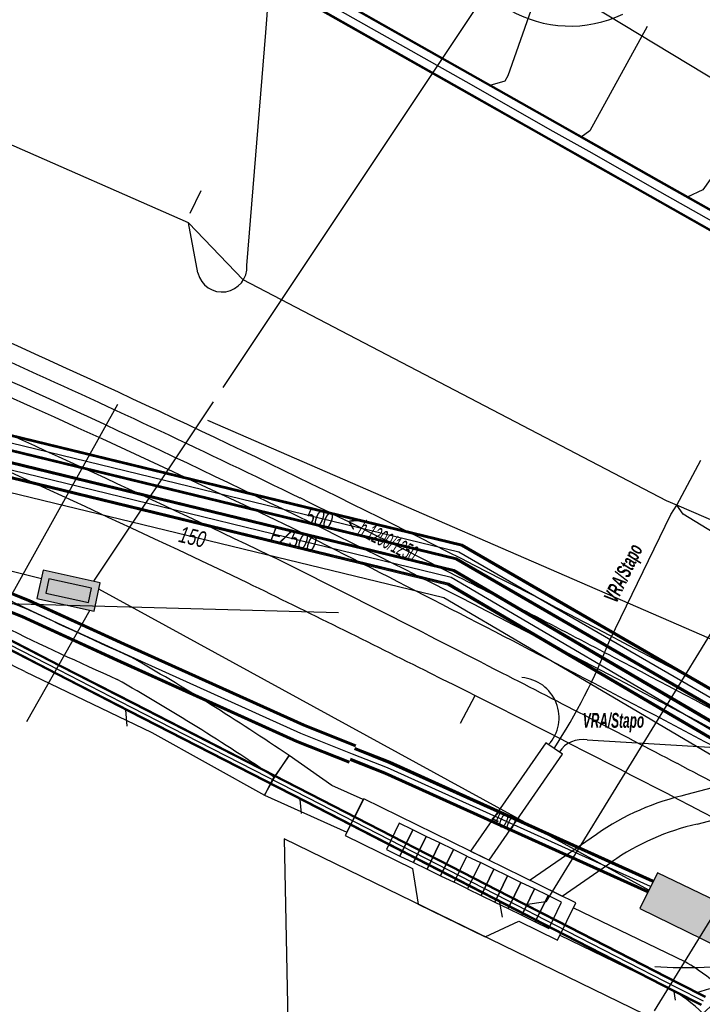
# Model space of a CAD drawing. Header units: metres. Extents: x 2695563 to 2696938, y 1260544 to 1262032.
# Tile 287 of 303: x 2696887 to 2696911, y 1261638 to 1261672. Entities that reach past the tile are written whole.
import ezdxf

# ---------------------------------------------------------------- set-up
doc = ezdxf.new("R2010")
doc.units = ezdxf.units.M
doc.linetypes.add('AUSGEZOGEN', pattern=[0])
for name, color, linetype in [('AW_LK_ Haltung Text', 7, 'AUSGEZOGEN'), ('AW_LK_Haltung', 24, 'AUSGEZOGEN'), ('AW_LK_Trasselinie', 24, 'AUSGEZOGEN'), ('EW_LK_Bauwerk_FL_Linie_Punkt', 1, 'AUSGEZOGEN'), ('EW_LK_Trasseabs', 1, 'AUSGEZOGEN'), ('EW_LK_Trasseabs_Text', 1, 'AUSGEZOGEN'), ('EW_LK_Trasserand', 1, 'AUSGEZOGEN'), ('FM_LK_SW_BAUWERK', 94, 'AUSGEZOGEN'), ('FM_LK_SW_TRASSEKANTE', 94, 'AUSGEZOGEN'), ('FM_LK_SW_TRASSEKANTE_TEXT', 94, 'AUSGEZOGEN'), ('GA_LK_Leitung', 32, 'AUSGEZOGEN'), ('GA_LK_Leitung_Text', 32, 'AUSGEZOGEN'), ('WA_LK_Leitung', 171, 'AUSGEZOGEN'), ('WA_LK_Leitung_Text', 171, 'AUSGEZOGEN')]:
    doc.layers.add(name, color=color, linetype=linetype)
doc.styles.add('ARIAL', font='arial.ttf')
doc.styles.add('ARIALNARROW', font='ARIALN.TTF')
pattern_1 = [(0, (2703955, 1269100), (4050, 4050), [4050, -4050]), (90, (2703955, 1269100), (-4050, 4050), [4050, -4050])]
pattern_2 = [(0, (2708005, 1273150), (6075, 6075), [6075, -6075]), (90, (2708005, 1273150), (-6075, 6075), [6075, -6075])]

# ---------------------------------------------------------------- blocks, each defined once
blk = doc.blocks.new('COMPLEXOBJECT_1541')
at = {"layer": 'AW_LK_Haltung', "color": 24, "linetype": 'AUSGEZOGEN', "transparency": 33554687}
for centre, radius, start, end in [((6693.26, 11231.825), 467.908, 64.46673, 67.94355), ((6512.079, 10887.343), 856.973, 63.165177, 63.463669), ((6538.614, 10941.391), 796.767, 62.792295, 63.113321)]:
    blk.add_arc(centre, radius, start, end, dxfattribs=at)
blk = doc.blocks.new('COMPLEXOBJECT_1543')
at = {"layer": 'AW_LK_Haltung', "color": 24, "linetype": 'AUSGEZOGEN', "transparency": 33554687}
for centre, radius, start, end in [((6701.22, 11249.595), 450.708, 65.74274, 67.04464), ((6735.809, 11327.519), 365.453, 64.00477, 65.66773), ((6733.085, 11322.397), 371.252, 63.04066, 63.97339), ((6733.334, 11322.757), 370.818, 62.11583, 63.04969), ((6526.981, 10926.648), 817.45, 61.539292, 62.316342)]:
    blk.add_arc(centre, radius, start, end, dxfattribs=at)
blk = doc.blocks.new('COMPLEXOBJECT_1549')
at = {"layer": 'AW_LK_Haltung', "color": 24, "linetype": 'AUSGEZOGEN', "transparency": 33554687}
for p, q in [((6915.485, 11643.412), (6914.875, 11643.739)), ((6927.543, 11636.77), (6926.72, 11637.253))]:
    blk.add_line(p, q, dxfattribs=at)
for centre, radius, start, end in [((6571.363, 11001.683), 728.175, 62.383715, 62.914974), ((6561.795, 10983.915), 748.354, 61.848204, 62.365194), ((6568.486, 10997.104), 733.568, 60.768185, 61.76892)]:
    blk.add_arc(centre, radius, start, end, dxfattribs=at)
blk = doc.blocks.new('COMPLEXOBJECT_1818')
at = {"layer": 'EW_LK_Trasserand', "color": 1, "linetype": 'AUSGEZOGEN', "transparency": 33554687}
for p, q in [((6882.426, 11654.33), (6882.01, 11653.534)), ((6895.116, 11646.423), (6895.61, 11647.175))]:
    blk.add_line(p, q, dxfattribs=at)
for centre, radius, start, end in [((6944.129, 11771.543), 132.462, 242.23678, 245.95636), ((6942.354, 11767.919), 129.326, 242.18613, 245.98643), ((6848.892, 11578.336), 83.195, 55.83715, 60.26177), ((6849.356, 11579.059), 81.436, 55.81207, 60.28421)]:
    blk.add_arc(centre, radius, start, end, dxfattribs=at)
blk = doc.blocks.new('COMPLEXOBJECT_1819')
at = {"layer": 'EW_LK_Trasserand', "color": 1, "linetype": 'AUSGEZOGEN', "transparency": 33554687}
blk.add_lwpolyline([(6886.56, 11650.05), (6890.908, 11647.965), (6894.773, 11645.813), (6895.116, 11646.423)], dxfattribs=at)
for centre, radius, start, end in [((6942.354, 11767.919), 129.326, 242.18613, 245.98643), ((6862.523, 11604.372), 51.617, 62.2449, 68.7802), ((6849.356, 11579.059), 81.436, 55.81207, 60.28421)]:
    blk.add_arc(centre, radius, start, end, dxfattribs=at)
blk = doc.blocks.new('COMPLEXOBJECT_1822')
at = {"layer": 'EW_LK_Trasserand', "color": 1, "linetype": 'AUSGEZOGEN', "transparency": 33554687}
for p, q in [((6917.506, 11648.033), (6909.233, 11645.835)), ((6909.589, 11644.823), (6917.652, 11646.965)), ((6925.618, 11645.467), (6926.133, 11646.295))]:
    blk.add_line(p, q, dxfattribs=at)
blk.add_lwpolyline([(6906.14, 11644.473), (6903.865, 11642.899), (6904.965, 11642.359), (6906.664, 11643.535)], dxfattribs=at)
for centre, radius, start, end in [((6919.602, 11638.909), 9.362, 78.5061, 102.94), ((6919.372, 11635.634), 12.624, 57.617, 80.4414), ((6919.577, 11638.562), 8.621, 78.5459, 102.9034), ((6918.653, 11632.78), 14.473, 61.2344, 79.5065), ((6911.093, 11637.417), 8.621, 102.4627, 125.0698), ((6911.364, 11636.826), 8.192, 102.5167, 125.0151)]:
    blk.add_arc(centre, radius, start, end, dxfattribs=at)
blk = doc.blocks.new('COMPLEXOBJECT_1833')
at = {"layer": 'EW_LK_Trasserand', "color": 1, "linetype": 'AUSGEZOGEN', "transparency": 33554687}
for p, q in [((6904.885, 11641.015), (6908.625, 11639.204)), ((6909.781, 11638.341), (6910.559, 11639.054))]:
    blk.add_line(p, q, dxfattribs=at)
blk.add_lwpolyline([(6909.177, 11640.104), (6905.345, 11641.959), (6904.885, 11641.015)], dxfattribs=at)
for centre, radius, start, end in [((6905.788, 11634.209), 6.8, 45.4413, 60.1058), ((6905.892, 11634.337), 5.582, 45.8326, 60.6818)]:
    blk.add_arc(centre, radius, start, end, dxfattribs=at)
blk = doc.blocks.new('COMPLEXOBJECT_2694')
at = {"layer": 'EW_LK_Trasseabs', "color": 1, "linetype": 'AUSGEZOGEN', "transparency": 33554687}
blk.add_line((6906.593, 11651.126), (6908.685, 11655.436), dxfattribs=at)
blk.add_arc((6887.36, 11658.662), 20.656, 327.0138, 338.6028, dxfattribs=at)
blk = doc.blocks.new('COMPLEXOBJECT_2698')
at = {"layer": 'EW_LK_Trasseabs', "color": 1, "linetype": 'AUSGEZOGEN', "transparency": 33554687}
blk.add_line((6905.821, 11647.71), (6910.216, 11647.453), dxfattribs=at)
blk.add_arc((6905.654, 11646.783), 0.942, 79.7859, 147.1588, dxfattribs=at)
blk = doc.blocks.new('COMPLEXOBJECT_2711')
at = {"layer": 'EW_LK_Trasseabs', "color": 1, "linetype": 'AUSGEZOGEN', "transparency": 33554687}
blk.add_line((6892.487, 11663.715), (6892.161, 11665.429), dxfattribs=at)
blk.add_arc((6893.316, 11663.911), 0.851, 193.3054, 3.843, dxfattribs=at)
blk = doc.blocks.new('COMPLEXOBJECT_2763')
at = {"layer": 'FM_LK_SW_TRASSEKANTE', "color": 94, "linetype": 'AUSGEZOGEN', "transparency": 33554687}
blk.add_line((6902.508, 11673.071), (6903.134, 11672.738), dxfattribs=at)
blk.add_arc((6905.242, 11676.384), 4.211, 239.9657, 295.2425, dxfattribs=at)

msp = doc.modelspace()

# ---------------------------------------------------------------- hatches: boundary and pattern name
at = {"layer": 'EW_LK_Bauwerk_FL_Linie_Punkt', "lineweight": 18, "transparency": 33554687}
h = msp.add_hatch(dxfattribs=at)
h.set_pattern_fill('MUSTER', color=1, scale=4050, style=0, pattern_type=2)
h.set_pattern_definition(pattern_1)
h.paths.add_polyline_path([(2696898.497, 1261644.24), (2696900.809, 1261643.116), (2696901, 1261641.896), (2696903.299, 1261640.777), (2696904.449, 1261641.315), (2696905.777, 1261640.664), (2696906.399, 1261641.942), (2696899.137, 1261645.506)], flags=0)
h = msp.add_hatch(dxfattribs=at)
h.set_pattern_fill('MUSTER', color=1, scale=4050, style=0, pattern_type=2)
h.set_pattern_definition(pattern_1)
h.paths.add_polyline_path([(2696896.41, 1261644.13), (2696896.579, 1261635.62), (2696909.436, 1261635.928), (2696909.41, 1261636.228), (2696910.405, 1261636.237), (2696910.252, 1261637.99), (2696909.209, 1261637.899)], flags=0)
at = {"layer": 'EW_LK_Trasserand', "lineweight": 18, "transparency": 33554687}
h = msp.add_hatch(dxfattribs=at)
h.set_pattern_fill('MUSTER', color=1, scale=6075, style=0, pattern_type=2)
h.set_pattern_definition(pattern_2)
h.paths.add_polyline_path([(2696830.028, 1261662.08), (2696844.464, 1261659.135), (2696855.556, 1261656.92), (2696859.991, 1261656.065), (2696873.445, 1261653.47), (2696873.664, 1261653.414), (2696873.883, 1261653.359), (2696874.103, 1261653.307), (2696874.323, 1261653.255), (2696874.543, 1261653.206), (2696874.764, 1261653.158), (2696874.985, 1261653.112), (2696875.206, 1261653.067), (2696875.428, 1261653.024), (2696875.65, 1261652.982), (2696875.873, 1261652.943), (2696876.095, 1261652.905), (2696876.318, 1261652.868), (2696876.541, 1261652.833), (2696876.765, 1261652.8), (2696876.988, 1261652.769), (2696877.212, 1261652.739), (2696877.436, 1261652.71), (2696877.661, 1261652.684), (2696877.885, 1261652.659), (2696878.11, 1261652.636), (2696878.335, 1261652.614), (2696878.56, 1261652.594), (2696878.785, 1261652.576), (2696879.01, 1261652.559), (2696879.236, 1261652.545), (2696879.461, 1261652.531), (2696879.687, 1261652.52), (2696879.912, 1261652.51), (2696880.138, 1261652.502), (2696880.364, 1261652.495), (2696880.423, 1261652.499), (2696880.482, 1261652.503), (2696880.541, 1261652.506), (2696880.6, 1261652.508), (2696880.659, 1261652.509), (2696880.718, 1261652.51), (2696880.777, 1261652.51), (2696880.836, 1261652.51), (2696880.896, 1261652.508), (2696880.955, 1261652.506), (2696881.014, 1261652.503), (2696881.073, 1261652.5), (2696881.132, 1261652.496), (2696881.19, 1261652.491), (2696881.249, 1261652.485), (2696881.308, 1261652.479), (2696881.367, 1261652.472), (2696881.425, 1261652.464), (2696881.484, 1261652.455), (2696881.542, 1261652.446), (2696881.6, 1261652.436), (2696881.659, 1261652.426), (2696881.717, 1261652.414), (2696881.775, 1261652.402), (2696881.832, 1261652.39), (2696881.89, 1261652.376), (2696881.947, 1261652.362), (2696882.004, 1261652.347), (2696882.061, 1261652.332), (2696882.118, 1261652.316), (2696882.175, 1261652.299), (2696882.352, 1261652.23), (2696882.529, 1261652.16), (2696882.705, 1261652.09), (2696882.881, 1261652.019), (2696883.057, 1261651.947), (2696883.233, 1261651.875), (2696883.408, 1261651.802), (2696883.583, 1261651.728), (2696883.758, 1261651.654), (2696883.932, 1261651.579), (2696884.107, 1261651.504), (2696884.281, 1261651.427), (2696884.454, 1261651.351), (2696884.628, 1261651.273), (2696884.801, 1261651.195), (2696884.974, 1261651.116), (2696885.146, 1261651.037), (2696885.318, 1261650.957), (2696885.49, 1261650.876), (2696885.662, 1261650.795), (2696885.833, 1261650.713), (2696886.004, 1261650.631), (2696886.175, 1261650.548), (2696886.346, 1261650.464), (2696886.516, 1261650.379), (2696886.686, 1261650.294), (2696886.855, 1261650.209), (2696887.024, 1261650.123), (2696887.193, 1261650.036), (2696887.362, 1261649.948), (2696887.53, 1261649.86), (2696891.878, 1261647.775), (2696895.743, 1261645.623), (2696896.086, 1261646.233), (2696895.916, 1261646.348), (2696895.746, 1261646.463), (2696895.576, 1261646.577), (2696895.405, 1261646.69), (2696895.234, 1261646.804), (2696895.063, 1261646.917), (2696894.892, 1261647.029), (2696894.72, 1261647.141), (2696894.548, 1261647.253), (2696894.376, 1261647.364), (2696894.203, 1261647.474), (2696894.03, 1261647.585), (2696893.857, 1261647.694), (2696893.683, 1261647.804), (2696893.51, 1261647.913), (2696893.336, 1261648.021), (2696893.162, 1261648.129), (2696892.987, 1261648.237), (2696892.812, 1261648.344), (2696892.637, 1261648.451), (2696892.462, 1261648.557), (2696892.286, 1261648.663), (2696892.11, 1261648.769), (2696891.934, 1261648.874), (2696891.758, 1261648.978), (2696891.581, 1261649.082), (2696891.404, 1261649.186), (2696891.227, 1261649.289), (2696891.05, 1261649.392), (2696890.872, 1261649.494), (2696890.694, 1261649.596), (2696890.441, 1261649.709), (2696890.189, 1261649.822), (2696889.937, 1261649.936), (2696889.685, 1261650.051), (2696889.433, 1261650.166), (2696889.182, 1261650.281), (2696888.931, 1261650.397), (2696888.68, 1261650.514), (2696888.429, 1261650.631), (2696888.179, 1261650.749), (2696887.929, 1261650.867), (2696887.679, 1261650.986), (2696887.429, 1261651.105), (2696887.18, 1261651.225), (2696886.93, 1261651.346), (2696886.682, 1261651.467), (2696886.433, 1261651.588), (2696886.185, 1261651.71), (2696885.936, 1261651.833), (2696885.689, 1261651.956), (2696885.441, 1261652.079), (2696885.194, 1261652.203), (2696884.947, 1261652.328), (2696884.7, 1261652.453), (2696884.453, 1261652.579), (2696884.207, 1261652.705), (2696883.961, 1261652.832), (2696883.715, 1261652.959), (2696883.47, 1261653.087), (2696883.225, 1261653.215), (2696882.98, 1261653.344), (2696882.509, 1261653.521), (2696882.447, 1261653.539), (2696882.384, 1261653.557), (2696882.321, 1261653.574), (2696882.259, 1261653.59), (2696882.195, 1261653.606), (2696882.132, 1261653.62), (2696882.069, 1261653.634), (2696882.005, 1261653.647), (2696881.941, 1261653.66), (2696881.877, 1261653.671), (2696881.813, 1261653.682), (2696881.749, 1261653.692), (2696881.685, 1261653.701), (2696881.62, 1261653.71), (2696881.556, 1261653.717), (2696881.491, 1261653.724), (2696881.427, 1261653.731), (2696881.362, 1261653.736), (2696881.297, 1261653.741), (2696881.232, 1261653.744), (2696881.167, 1261653.747), (2696881.102, 1261653.75), (2696881.037, 1261653.751), (2696880.972, 1261653.752), (2696880.907, 1261653.752), (2696880.842, 1261653.751), (2696880.777, 1261653.749), (2696880.713, 1261653.747), (2696880.648, 1261653.744), (2696880.583, 1261653.74), (2696880.518, 1261653.735), (2696880.294, 1261653.742), (2696880.07, 1261653.75), (2696879.846, 1261653.76), (2696879.622, 1261653.771), (2696879.398, 1261653.785), (2696879.174, 1261653.8), (2696878.951, 1261653.816), (2696878.727, 1261653.834), (2696878.504, 1261653.854), (2696878.281, 1261653.876), (2696878.058, 1261653.899), (2696877.835, 1261653.923), (2696877.612, 1261653.95), (2696877.39, 1261653.978), (2696877.168, 1261654.008), (2696876.946, 1261654.039), (2696876.724, 1261654.072), (2696876.503, 1261654.106), (2696876.281, 1261654.143), (2696876.06, 1261654.181), (2696875.84, 1261654.22), (2696875.619, 1261654.261), (2696875.399, 1261654.304), (2696875.179, 1261654.348), (2696874.96, 1261654.394), (2696874.741, 1261654.442), (2696874.522, 1261654.491), (2696874.304, 1261654.542), (2696874.086, 1261654.594), (2696873.868, 1261654.648), (2696873.651, 1261654.704), (2696860.2, 1261657.297), (2696855.796, 1261658.147), (2696844.711, 1261660.361), (2696830.125, 1261663.336)], flags=0)
h = msp.add_hatch(dxfattribs=at)
h.set_pattern_fill('MUSTER', color=1, scale=6075, style=0, pattern_type=2)
h.set_pattern_definition(pattern_2)
h.paths.add_polyline_path([(2696896.58, 1261646.985), (2696896.408, 1261647.101), (2696896.236, 1261647.217), (2696896.064, 1261647.332), (2696895.892, 1261647.447), (2696895.719, 1261647.562), (2696895.546, 1261647.676), (2696895.373, 1261647.789), (2696895.199, 1261647.902), (2696895.025, 1261648.015), (2696894.851, 1261648.127), (2696894.676, 1261648.239), (2696894.502, 1261648.351), (2696894.327, 1261648.462), (2696894.151, 1261648.572), (2696893.976, 1261648.682), (2696893.8, 1261648.792), (2696893.624, 1261648.901), (2696893.447, 1261649.01), (2696893.271, 1261649.118), (2696893.094, 1261649.226), (2696892.917, 1261649.334), (2696892.739, 1261649.441), (2696892.561, 1261649.547), (2696892.383, 1261649.653), (2696892.205, 1261649.759), (2696892.027, 1261649.864), (2696891.848, 1261649.969), (2696891.669, 1261650.074), (2696891.489, 1261650.177), (2696891.31, 1261650.281), (2696891.13, 1261650.384), (2696890.877, 1261650.497), (2696890.624, 1261650.611), (2696890.371, 1261650.725), (2696890.119, 1261650.84), (2696889.866, 1261650.956), (2696889.614, 1261651.072), (2696889.363, 1261651.188), (2696889.111, 1261651.305), (2696888.86, 1261651.423), (2696888.609, 1261651.541), (2696888.358, 1261651.659), (2696888.107, 1261651.778), (2696887.857, 1261651.898), (2696887.607, 1261652.018), (2696887.357, 1261652.139), (2696887.108, 1261652.26), (2696886.859, 1261652.382), (2696886.609, 1261652.504), (2696886.361, 1261652.627), (2696886.112, 1261652.75), (2696885.864, 1261652.874), (2696885.616, 1261652.998), (2696885.368, 1261653.123), (2696885.121, 1261653.248), (2696884.874, 1261653.374), (2696884.627, 1261653.5), (2696884.38, 1261653.627), (2696884.134, 1261653.755), (2696883.887, 1261653.883), (2696883.642, 1261654.011), (2696883.396, 1261654.14), (2696882.98, 1261653.344), (2696883.225, 1261653.215), (2696883.47, 1261653.087), (2696883.715, 1261652.959), (2696883.961, 1261652.832), (2696884.207, 1261652.705), (2696884.453, 1261652.579), (2696884.7, 1261652.453), (2696884.947, 1261652.328), (2696885.194, 1261652.203), (2696885.441, 1261652.079), (2696885.689, 1261651.956), (2696885.936, 1261651.833), (2696886.185, 1261651.71), (2696886.433, 1261651.588), (2696886.682, 1261651.467), (2696886.93, 1261651.346), (2696887.18, 1261651.225), (2696887.429, 1261651.105), (2696887.679, 1261650.986), (2696887.929, 1261650.867), (2696888.179, 1261650.749), (2696888.429, 1261650.631), (2696888.68, 1261650.514), (2696888.931, 1261650.397), (2696889.182, 1261650.281), (2696889.433, 1261650.166), (2696889.685, 1261650.051), (2696889.937, 1261649.936), (2696890.189, 1261649.822), (2696890.441, 1261649.709), (2696890.694, 1261649.596), (2696890.872, 1261649.494), (2696891.05, 1261649.392), (2696891.227, 1261649.289), (2696891.404, 1261649.186), (2696891.581, 1261649.082), (2696891.758, 1261648.978), (2696891.934, 1261648.874), (2696892.11, 1261648.769), (2696892.286, 1261648.663), (2696892.462, 1261648.557), (2696892.637, 1261648.451), (2696892.812, 1261648.344), (2696892.987, 1261648.237), (2696893.162, 1261648.129), (2696893.336, 1261648.021), (2696893.51, 1261647.913), (2696893.683, 1261647.804), (2696893.857, 1261647.694), (2696894.03, 1261647.585), (2696894.203, 1261647.474), (2696894.376, 1261647.364), (2696894.548, 1261647.253), (2696894.72, 1261647.141), (2696894.892, 1261647.029), (2696895.063, 1261646.917), (2696895.234, 1261646.804), (2696895.405, 1261646.69), (2696895.576, 1261646.577), (2696895.746, 1261646.463), (2696895.916, 1261646.348), (2696896.086, 1261646.233)], flags=0)
h = msp.add_hatch(dxfattribs=at)
h.set_pattern_fill('MUSTER', color=1, scale=6075, style=0, pattern_type=2)
h.set_pattern_definition(pattern_2)
h.paths.add_polyline_path([(2696927.103, 1261646.105), (2696926.965, 1261646.191), (2696926.827, 1261646.275), (2696926.687, 1261646.358), (2696926.546, 1261646.438), (2696926.405, 1261646.517), (2696926.262, 1261646.594), (2696926.118, 1261646.669), (2696925.973, 1261646.743), (2696925.828, 1261646.814), (2696925.681, 1261646.884), (2696925.534, 1261646.951), (2696925.385, 1261647.017), (2696925.236, 1261647.081), (2696925.086, 1261647.143), (2696924.935, 1261647.203), (2696924.784, 1261647.261), (2696924.632, 1261647.317), (2696924.479, 1261647.371), (2696924.325, 1261647.423), (2696924.171, 1261647.473), (2696924.016, 1261647.522), (2696923.861, 1261647.568), (2696923.704, 1261647.612), (2696923.548, 1261647.654), (2696923.391, 1261647.695), (2696923.233, 1261647.733), (2696923.075, 1261647.769), (2696922.916, 1261647.803), (2696922.757, 1261647.835), (2696922.598, 1261647.865), (2696922.438, 1261647.893), (2696922.312, 1261647.918), (2696922.185, 1261647.941), (2696922.058, 1261647.962), (2696921.931, 1261647.982), (2696921.803, 1261648), (2696921.675, 1261648.016), (2696921.547, 1261648.03), (2696921.419, 1261648.042), (2696921.291, 1261648.053), (2696921.162, 1261648.062), (2696921.034, 1261648.069), (2696920.905, 1261648.075), (2696920.776, 1261648.079), (2696920.648, 1261648.08), (2696920.519, 1261648.081), (2696920.39, 1261648.079), (2696920.261, 1261648.076), (2696920.133, 1261648.07), (2696920.004, 1261648.063), (2696919.875, 1261648.055), (2696919.747, 1261648.044), (2696919.619, 1261648.032), (2696919.491, 1261648.018), (2696919.363, 1261648.002), (2696919.235, 1261647.985), (2696919.108, 1261647.966), (2696918.981, 1261647.944), (2696918.854, 1261647.922), (2696918.728, 1261647.897), (2696918.602, 1261647.871), (2696918.476, 1261647.843), (2696910.203, 1261645.645), (2696910.096, 1261645.621), (2696909.989, 1261645.595), (2696909.883, 1261645.568), (2696909.777, 1261645.539), (2696909.671, 1261645.51), (2696909.566, 1261645.479), (2696909.461, 1261645.446), (2696909.357, 1261645.412), (2696909.253, 1261645.377), (2696909.149, 1261645.341), (2696909.046, 1261645.303), (2696908.944, 1261645.264), (2696908.842, 1261645.224), (2696908.74, 1261645.182), (2696908.639, 1261645.139), (2696908.539, 1261645.095), (2696908.439, 1261645.049), (2696908.34, 1261645.003), (2696908.241, 1261644.954), (2696908.143, 1261644.905), (2696908.046, 1261644.855), (2696907.949, 1261644.803), (2696907.853, 1261644.75), (2696907.757, 1261644.696), (2696907.663, 1261644.64), (2696907.569, 1261644.584), (2696907.475, 1261644.526), (2696907.383, 1261644.467), (2696907.291, 1261644.407), (2696907.2, 1261644.345), (2696907.11, 1261644.283), (2696904.835, 1261642.709), (2696905.935, 1261642.169), (2696907.634, 1261643.345), (2696907.719, 1261643.404), (2696907.805, 1261643.462), (2696907.892, 1261643.519), (2696907.98, 1261643.574), (2696908.068, 1261643.629), (2696908.157, 1261643.683), (2696908.247, 1261643.735), (2696908.337, 1261643.786), (2696908.428, 1261643.836), (2696908.519, 1261643.885), (2696908.611, 1261643.933), (2696908.704, 1261643.979), (2696908.797, 1261644.025), (2696908.891, 1261644.069), (2696908.986, 1261644.112), (2696909.081, 1261644.154), (2696909.176, 1261644.194), (2696909.272, 1261644.234), (2696909.369, 1261644.272), (2696909.466, 1261644.309), (2696909.563, 1261644.345), (2696909.661, 1261644.379), (2696909.759, 1261644.412), (2696909.858, 1261644.444), (2696909.957, 1261644.475), (2696910.056, 1261644.505), (2696910.156, 1261644.533), (2696910.256, 1261644.56), (2696910.357, 1261644.585), (2696910.458, 1261644.61), (2696910.559, 1261644.633), (2696918.622, 1261646.775), (2696918.737, 1261646.801), (2696918.853, 1261646.825), (2696918.969, 1261646.847), (2696919.086, 1261646.868), (2696919.202, 1261646.887), (2696919.319, 1261646.905), (2696919.436, 1261646.921), (2696919.554, 1261646.935), (2696919.671, 1261646.948), (2696919.789, 1261646.959), (2696919.907, 1261646.969), (2696920.025, 1261646.977), (2696920.143, 1261646.983), (2696920.261, 1261646.988), (2696920.379, 1261646.991), (2696920.497, 1261646.993), (2696920.615, 1261646.992), (2696920.734, 1261646.991), (2696920.852, 1261646.987), (2696920.97, 1261646.982), (2696921.088, 1261646.976), (2696921.206, 1261646.967), (2696921.324, 1261646.958), (2696921.441, 1261646.946), (2696921.559, 1261646.933), (2696921.676, 1261646.918), (2696921.793, 1261646.902), (2696921.91, 1261646.884), (2696922.027, 1261646.865), (2696922.143, 1261646.844), (2696922.259, 1261646.821), (2696922.405, 1261646.793), (2696922.551, 1261646.764), (2696922.697, 1261646.733), (2696922.842, 1261646.701), (2696922.987, 1261646.667), (2696923.132, 1261646.631), (2696923.276, 1261646.594), (2696923.42, 1261646.556), (2696923.563, 1261646.516), (2696923.706, 1261646.475), (2696923.849, 1261646.432), (2696923.991, 1261646.388), (2696924.133, 1261646.342), (2696924.274, 1261646.295), (2696924.415, 1261646.247), (2696924.555, 1261646.197), (2696924.695, 1261646.145), (2696924.834, 1261646.092), (2696924.973, 1261646.038), (2696925.111, 1261645.982), (2696925.248, 1261645.925), (2696925.385, 1261645.867), (2696925.521, 1261645.807), (2696925.657, 1261645.745), (2696925.792, 1261645.682), (2696925.926, 1261645.618), (2696926.06, 1261645.553), (2696926.193, 1261645.486), (2696926.326, 1261645.418), (2696926.457, 1261645.348), (2696926.588, 1261645.277)], flags=0)
h = msp.add_hatch(dxfattribs=at)
h.set_pattern_fill('MUSTER', color=1, scale=6075, style=0, pattern_type=2)
h.set_pattern_definition(pattern_2)
h.paths.add_polyline_path([(2696903.434, 1261643.397), (2696905.945, 1261647.027), (2696905.369, 1261647.425), (2696902.799, 1261643.709)], flags=0)
h = msp.add_hatch(dxfattribs=at)
h.set_pattern_fill('MUSTER', color=1, scale=6075, style=0, pattern_type=2)
h.set_pattern_definition(pattern_2)
h.paths.add_polyline_path([(2696898.556, 1261644.356), (2696899.12, 1261645.473), (2696898.05, 1261645.955), (2696896.58, 1261646.985), (2696896.024, 1261646.182), (2696895.743, 1261645.623)], flags=0)
h = msp.add_hatch(dxfattribs=at)
h.set_pattern_fill('MUSTER', color=1, scale=6075, style=0, pattern_type=2)
h.set_pattern_definition(pattern_2)
h.paths.add_polyline_path([(2696905.855, 1261640.825), (2696909.595, 1261639.014), (2696909.636, 1261638.991), (2696909.676, 1261638.968), (2696909.716, 1261638.944), (2696909.756, 1261638.92), (2696909.796, 1261638.896), (2696909.836, 1261638.871), (2696909.875, 1261638.846), (2696909.914, 1261638.82), (2696909.953, 1261638.795), (2696909.992, 1261638.769), (2696910.03, 1261638.742), (2696910.069, 1261638.716), (2696910.107, 1261638.689), (2696910.145, 1261638.662), (2696910.182, 1261638.634), (2696910.22, 1261638.606), (2696910.257, 1261638.578), (2696910.294, 1261638.549), (2696910.33, 1261638.52), (2696910.367, 1261638.491), (2696910.403, 1261638.462), (2696910.439, 1261638.432), (2696910.475, 1261638.402), (2696910.51, 1261638.372), (2696910.545, 1261638.341), (2696910.58, 1261638.31), (2696910.615, 1261638.279), (2696910.649, 1261638.247), (2696910.684, 1261638.215), (2696910.717, 1261638.183), (2696910.751, 1261638.151), (2696911.529, 1261638.864), (2696911.489, 1261638.903), (2696911.448, 1261638.942), (2696911.408, 1261638.981), (2696911.366, 1261639.019), (2696911.325, 1261639.057), (2696911.283, 1261639.094), (2696911.241, 1261639.131), (2696911.199, 1261639.168), (2696911.156, 1261639.205), (2696911.113, 1261639.241), (2696911.07, 1261639.277), (2696911.026, 1261639.312), (2696910.983, 1261639.347), (2696910.938, 1261639.382), (2696910.894, 1261639.416), (2696910.849, 1261639.45), (2696910.804, 1261639.484), (2696910.759, 1261639.517), (2696910.713, 1261639.55), (2696910.668, 1261639.582), (2696910.622, 1261639.614), (2696910.575, 1261639.646), (2696910.529, 1261639.677), (2696910.482, 1261639.708), (2696910.435, 1261639.739), (2696910.387, 1261639.769), (2696910.34, 1261639.799), (2696910.292, 1261639.828), (2696910.244, 1261639.857), (2696910.196, 1261639.886), (2696910.147, 1261639.914), (2696906.315, 1261641.769)], flags=0)
at = {"layer": 'FM_LK_SW_BAUWERK', "transparency": 33554687}
for points in [[(2696889.902, 1261651.932), (2696890.116, 1261652.909), (2696888.163, 1261653.338), (2696887.948, 1261652.361)], [(2696889.711, 1261652.23), (2696889.818, 1261652.718), (2696888.354, 1261653.04), (2696888.246, 1261652.552)], [(2696909.198, 1261642.971), (2696908.59, 1261641.739), (2696911.817, 1261640.166), (2696912.687, 1261641.29)]]:
    msp.add_hatch(color=7, dxfattribs=at).paths.add_polyline_path(points)

# ---------------------------------------------------------------- linework, layer by layer
at = {"layer": 'AW_LK_Haltung', "linetype": 'AUSGEZOGEN', "transparency": 33554687}
for p, q in [((2696902.779, 1261670.311), (2696896.66, 1261673.778)), ((2696902.789, 1261670.329), (2696896.67, 1261673.796)), ((2696902.799, 1261670.347), (2696896.68, 1261673.814)), ((2696902.483, 1261669.789), (2696896.364, 1261673.256)), ((2696902.493, 1261669.807), (2696896.374, 1261673.274)), ((2696902.503, 1261669.825), (2696896.384, 1261673.292)), ((2696905.768, 1261668.618), (2696902.779, 1261670.311)), ((2696905.778, 1261668.636), (2696902.789, 1261670.329)), ((2696905.788, 1261668.654), (2696902.799, 1261670.347)), ((2696905.472, 1261668.096), (2696902.483, 1261669.789)), ((2696905.482, 1261668.114), (2696902.493, 1261669.807)), ((2696905.492, 1261668.132), (2696902.503, 1261669.825)), ((2696907.095, 1261667.866), (2696905.768, 1261668.618)), ((2696907.105, 1261667.884), (2696905.778, 1261668.636)), ((2696907.115, 1261667.902), (2696905.788, 1261668.654)), ((2696906.799, 1261667.344), (2696905.472, 1261668.096)), ((2696906.809, 1261667.362), (2696905.482, 1261668.114)), ((2696906.819, 1261667.38), (2696905.492, 1261668.132)), ((2696909.237, 1261666.653), (2696907.095, 1261667.866)), ((2696909.247, 1261666.671), (2696907.105, 1261667.884)), ((2696909.257, 1261666.689), (2696907.115, 1261667.902)), ((2696908.961, 1261666.167), (2696906.819, 1261667.38)), ((2696908.941, 1261666.131), (2696906.799, 1261667.344)), ((2696908.951, 1261666.149), (2696906.809, 1261667.362)), ((2696916.132, 1261662.747), (2696909.237, 1261666.653)), ((2696916.142, 1261662.765), (2696909.247, 1261666.671)), ((2696916.152, 1261662.783), (2696909.257, 1261666.689)), ((2696915.836, 1261662.225), (2696908.941, 1261666.131)), ((2696915.846, 1261662.243), (2696908.951, 1261666.149)), ((2696915.856, 1261662.261), (2696908.961, 1261666.167)), ((2696888.762, 1261650.024), (2696885.764, 1261651.576)), ((2696888.771, 1261650.041), (2696885.773, 1261651.593)), ((2696888.78, 1261650.059), (2696885.782, 1261651.611)), ((2696888.624, 1261649.757), (2696885.626, 1261651.309)), ((2696888.633, 1261649.775), (2696885.635, 1261651.327)), ((2696888.642, 1261649.792), (2696885.644, 1261651.344)), ((2696891.245, 1261648.753), (2696888.762, 1261650.024)), ((2696891.254, 1261648.77), (2696888.771, 1261650.041)), ((2696891.263, 1261648.788), (2696888.78, 1261650.059)), ((2696891.109, 1261648.486), (2696888.624, 1261649.757)), ((2696891.118, 1261648.504), (2696888.633, 1261649.775)), ((2696891.127, 1261648.521), (2696888.642, 1261649.792)), ((2696897.148, 1261645.383), (2696891.109, 1261648.486)), ((2696897.157, 1261645.401), (2696891.118, 1261648.504)), ((2696897.166, 1261645.418), (2696891.127, 1261648.521)), ((2696897.286, 1261645.65), (2696891.245, 1261648.753)), ((2696897.295, 1261645.667), (2696891.254, 1261648.77)), ((2696897.304, 1261645.685), (2696891.263, 1261648.788)), ((2696904.126, 1261642.13), (2696897.286, 1261645.65)), ((2696904.135, 1261642.147), (2696897.295, 1261645.667)), ((2696904.144, 1261642.165), (2696897.304, 1261645.685)), ((2696903.988, 1261641.863), (2696897.148, 1261645.383)), ((2696903.997, 1261641.881), (2696897.157, 1261645.401)), ((2696904.006, 1261641.898), (2696897.166, 1261645.418)), ((2696905.754, 1261641.294), (2696904.126, 1261642.13)), ((2696905.763, 1261641.311), (2696904.135, 1261642.147)), ((2696905.772, 1261641.329), (2696904.144, 1261642.165)), ((2696905.616, 1261641.027), (2696903.988, 1261641.863)), ((2696905.625, 1261641.045), (2696903.997, 1261641.881)), ((2696905.634, 1261641.062), (2696904.006, 1261641.898)), ((2696909.813, 1261638.914), (2696905.634, 1261641.062)), ((2696909.931, 1261639.146), (2696905.754, 1261641.294)), ((2696909.94, 1261639.164), (2696905.763, 1261641.311)), ((2696909.949, 1261639.181), (2696905.772, 1261641.329)), ((2696909.795, 1261638.879), (2696905.616, 1261641.027)), ((2696909.804, 1261638.896), (2696905.625, 1261641.045)), ((2696910.831, 1261638.688), (2696909.931, 1261639.146)), ((2696910.84, 1261638.706), (2696909.94, 1261639.164)), ((2696910.849, 1261638.723), (2696909.949, 1261639.181)), ((2696910.695, 1261638.421), (2696909.795, 1261638.879)), ((2696910.704, 1261638.438), (2696909.804, 1261638.896)), ((2696910.713, 1261638.456), (2696909.813, 1261638.914))]:
    msp.add_line(p, q, dxfattribs=at)
at = {"layer": 'AW_LK_Haltung', "color": 255, "transparency": 33554687}
for p, q in [((2696902.641, 1261670.068), (2696896.522, 1261673.535)), ((2696905.63, 1261668.375), (2696902.641, 1261670.068)), ((2696906.957, 1261667.623), (2696905.63, 1261668.375)), ((2696909.099, 1261666.41), (2696906.957, 1261667.623)), ((2696915.994, 1261662.504), (2696909.099, 1261666.41)), ((2696888.702, 1261649.908), (2696885.704, 1261651.46)), ((2696891.186, 1261648.637), (2696888.702, 1261649.908)), ((2696897.226, 1261645.534), (2696891.186, 1261648.637)), ((2696904.066, 1261642.014), (2696897.226, 1261645.534)), ((2696905.694, 1261641.178), (2696904.066, 1261642.014)), ((2696909.872, 1261639.03), (2696905.694, 1261641.178)), ((2696910.772, 1261638.572), (2696909.872, 1261639.03))]:
    msp.add_line(p, q, dxfattribs=at)
at = {"layer": 'AW_LK_Haltung', "color": 24, "linetype": 'AUSGEZOGEN', "transparency": 33554687}
for p, q in [((2696905.003, 1261672.947), (2696904.07, 1261670.28)), ((2696898.27, 1261651.87), (2696886.9, 1261652.187)), ((2696902.446, 1261648.097), (2696902.948, 1261649.044)), ((2696891.041, 1261647.991), (2696890.987, 1261648.551)), ((2696897.005, 1261644.999), (2696896.965, 1261645.482)), ((2696903.889, 1261641.443), (2696903.803, 1261641.951)), ((2696909.818, 1261638.607), (2696909.771, 1261638.896)), ((2696910.982, 1261638.991), (2696910.538, 1261638.853))]:
    msp.add_line(p, q, dxfattribs=at)
for points in [[(2696908.84, 1261671.969), (2696906.882, 1261668.393), (2696906.587, 1261668.178)], [(2696904.072, 1261670.279), (2696903.975, 1261670.099), (2696903.456, 1261669.951)], [(2696913.181, 1261669.8), (2696910.755, 1261666.376), (2696910.213, 1261666.124)], [(2696890.7, 1261659.01), (2696886.9, 1261652.187), (2696886.552, 1261651.617), (2696885.901, 1261651.516)], [(2696912.12, 1261652.98), (2696912.016, 1261652.801), (2696905.369, 1261641.972), (2696904.67, 1261641.869)]]:
    msp.add_lwpolyline(points, dxfattribs=at)
at = {"layer": 'AW_LK_Trasselinie', "color": 24, "linetype": 'AUSGEZOGEN', "transparency": 33554687}
for centre, radius, start, end in [((2696696.603, 1261236.173), 463.969, 64.45571, 71.54064), ((2696692.18, 1261227.918), 470.968, 64.46989, 71.31004), ((2696737.72, 1261329.424), 363.758, 62.08281, 67.34416), ((2696737.177, 1261328.258), 363.844, 62.08593, 67.32818), ((2696522.673, 1260915.926), 828.127, 62.39928, 63.15245), ((2696597.199, 1261042.362), 679.365, 63.398202, 63.986215), ((2696543.661, 1260955.809), 784.759, 60.715908, 62.334606), ((2696612.995, 1261073.33), 644.603, 60.83123, 63.421053), ((2696544.38, 1260957.224), 781.472, 60.581667, 62.406827), ((2696541.747, 1260952.328), 787.532, 60.719098, 62.325846)]:
    msp.add_arc(centre, radius, start, end, dxfattribs=at)
at = {"layer": 'EW_LK_Bauwerk_FL_Linie_Punkt', "color": 1, "linetype": 'AUSGEZOGEN', "transparency": 33554687}
for p, q in [((2696895.781, 1261671.761), (2696896.305, 1261678.232)), ((2696920.52, 1261656.81), (2696909.078, 1261638.241))]:
    msp.add_line(p, q, dxfattribs=at)
for points in [[(2696898.497, 1261644.24), (2696900.809, 1261643.116), (2696901, 1261641.896), (2696903.299, 1261640.777), (2696904.449, 1261641.315), (2696905.777, 1261640.664), (2696906.399, 1261641.942), (2696899.137, 1261645.506), (2696898.497, 1261644.24)], [(2696900.378, 1261643.542), (2696900.815, 1261644.441), (2696900.351, 1261644.667), (2696899.914, 1261643.767), (2696900.378, 1261643.542)], [(2696900.841, 1261643.317), (2696901.278, 1261644.216), (2696900.815, 1261644.441), (2696900.378, 1261643.542), (2696900.841, 1261643.317)], [(2696896.41, 1261644.13), (2696896.579, 1261635.62), (2696909.436, 1261635.928), (2696909.41, 1261636.228), (2696910.405, 1261636.237), (2696910.252, 1261637.99), (2696909.209, 1261637.899), (2696896.41, 1261644.13)], [(2696901.305, 1261643.091), (2696901.742, 1261643.991), (2696901.278, 1261644.216), (2696900.841, 1261643.317), (2696901.305, 1261643.091)], [(2696901.768, 1261642.866), (2696902.206, 1261643.765), (2696901.742, 1261643.991), (2696901.305, 1261643.091), (2696901.768, 1261642.866)], [(2696902.232, 1261642.641), (2696902.669, 1261643.54), (2696902.206, 1261643.765), (2696901.768, 1261642.866), (2696902.232, 1261642.641)], [(2696902.232, 1261642.641), (2696902.669, 1261643.54), (2696903.133, 1261643.315), (2696902.695, 1261642.415), (2696902.232, 1261642.641)], [(2696902.695, 1261642.415), (2696903.159, 1261642.19), (2696903.596, 1261643.089), (2696903.133, 1261643.315), (2696902.695, 1261642.415)], [(2696903.596, 1261643.089), (2696903.159, 1261642.19), (2696903.623, 1261641.964), (2696904.06, 1261642.864), (2696903.596, 1261643.089)], [(2696904.06, 1261642.864), (2696903.623, 1261641.964), (2696904.086, 1261641.739), (2696904.523, 1261642.638), (2696904.06, 1261642.864)], [(2696904.523, 1261642.638), (2696904.086, 1261641.739), (2696904.55, 1261641.514), (2696904.987, 1261642.413), (2696904.523, 1261642.638)], [(2696904.987, 1261642.413), (2696904.55, 1261641.514), (2696905.013, 1261641.288), (2696905.45, 1261642.188), (2696904.987, 1261642.413)], [(2696905.45, 1261642.188), (2696905.013, 1261641.288), (2696905.477, 1261641.063), (2696905.914, 1261641.962), (2696905.45, 1261642.188)]]:
    msp.add_lwpolyline(points, close=True, dxfattribs=at)
at = {"layer": 'EW_LK_Trasseabs', "color": 1, "linetype": 'AUSGEZOGEN', "transparency": 33554687}
for p, q in [((2696895.135, 1261663.778), (2696895.781, 1261671.761)), ((2696893.131, 1261665.239), (2696882.272, 1261670.017)), ((2696893.194, 1261665.576), (2696893.566, 1261666.343)), ((2696909.857, 1261655.564), (2696910.681, 1261657.103)), ((2696909.655, 1261655.246), (2696909.857, 1261655.564))]:
    msp.add_line(p, q, dxfattribs=at)
for points in [[(2696909.857, 1261655.564), (2696909.507, 1261655.717), (2696895.012, 1261663.288), (2696893.131, 1261665.239)], [(2696927.169, 1261646.211), (2696920.737, 1261649.81), (2696912.952, 1261654.226), (2696909.857, 1261655.564)], [(2696912.285, 1261653.914), (2696910.082, 1261655.255), (2696909.857, 1261655.564)]]:
    msp.add_lwpolyline(points, dxfattribs=at)
for centre, radius, start, end in [((2696904.454, 1261648.285), 1.373, 317.5228, 85.7442), ((2696910.199, 1261654.199), 14.483, 265.6605, 279.1057)]:
    msp.add_arc(centre, radius, start, end, dxfattribs=at)
at = {"layer": 'EW_LK_Trasserand', "color": 1, "linetype": 'AUSGEZOGEN', "transparency": 33554687}
for points in [[(2696903.434, 1261643.397), (2696905.945, 1261647.027), (2696905.369, 1261647.425), (2696902.799, 1261643.709), (2696903.434, 1261643.397)], [(2696898.556, 1261644.356), (2696899.12, 1261645.473), (2696898.05, 1261645.955), (2696896.58, 1261646.985), (2696896.024, 1261646.182), (2696895.743, 1261645.623), (2696898.556, 1261644.356)]]:
    msp.add_lwpolyline(points, close=True, dxfattribs=at)
at = {"layer": 'FM_LK_SW_BAUWERK', "color": 94, "transparency": 33554687}
for points in [[(2696889.902, 1261651.932), (2696890.116, 1261652.909), (2696888.163, 1261653.338), (2696887.948, 1261652.361), (2696889.902, 1261651.932)], [(2696889.711, 1261652.23), (2696889.818, 1261652.718), (2696888.354, 1261653.04), (2696888.246, 1261652.552), (2696889.711, 1261652.23)], [(2696909.198, 1261642.971), (2696908.59, 1261641.739), (2696911.817, 1261640.166), (2696912.687, 1261641.29), (2696909.198, 1261642.971)]]:
    msp.add_lwpolyline(points, close=True, dxfattribs=at)
at = {"layer": 'FM_LK_SW_TRASSEKANTE', "color": 94, "linetype": 'AUSGEZOGEN', "transparency": 33554687}
for p, q in [((2696902.96, 1261672.579), (2696894.308, 1261659.602)), ((2696888.098, 1261653.046), (2696858.812, 1261660.227)), ((2696893.977, 1261659.106), (2696889.881, 1261652.961)), ((2696931.313, 1261642.136), (2696893.802, 1261658.466)), ((2696908.904, 1261642.376), (2696890.067, 1261652.686)), ((2696889.756, 1261651.964), (2696887.587, 1261648.143))]:
    msp.add_line(p, q, dxfattribs=at)
at = {"layer": 'FM_LK_SW_TRASSEKANTE', "color": 255, "transparency": 33554687}
for p, q in [((2696887.556, 1261652.019), (2696885.421, 1261652.868)), ((2696890.824, 1261650.524), (2696887.556, 1261652.019)), ((2696896.978, 1261647.74), (2696890.824, 1261650.524)), ((2696898.758, 1261647.034), (2696896.978, 1261647.74)), ((2696899.948, 1261646.562), (2696898.758, 1261647.034)), ((2696908.963, 1261642.495), (2696899.948, 1261646.562))]:
    msp.add_line(p, q, dxfattribs=at)
at = {"layer": 'FM_LK_SW_TRASSEKANTE', "linetype": 'AUSGEZOGEN', "transparency": 33554687}
for p, q in [((2696887.662, 1261652.267), (2696885.513, 1261653.122)), ((2696887.674, 1261652.295), (2696885.523, 1261653.15)), ((2696887.686, 1261652.323), (2696885.533, 1261653.179)), ((2696887.426, 1261651.715), (2696885.309, 1261652.557)), ((2696887.438, 1261651.743), (2696885.319, 1261652.586)), ((2696887.45, 1261651.771), (2696885.329, 1261652.614)), ((2696890.936, 1261650.77), (2696887.662, 1261652.267)), ((2696890.948, 1261650.797), (2696887.674, 1261652.295)), ((2696890.961, 1261650.824), (2696887.686, 1261652.323)), ((2696890.687, 1261650.224), (2696887.426, 1261651.715)), ((2696890.7, 1261650.251), (2696887.438, 1261651.743)), ((2696890.712, 1261650.278), (2696887.45, 1261651.771)), ((2696897.083, 1261647.989), (2696890.936, 1261650.77)), ((2696897.095, 1261648.016), (2696890.948, 1261650.797)), ((2696897.107, 1261648.044), (2696890.961, 1261650.824)), ((2696896.849, 1261647.436), (2696890.687, 1261650.224)), ((2696896.861, 1261647.464), (2696890.7, 1261650.251)), ((2696896.873, 1261647.491), (2696890.712, 1261650.278)), ((2696898.858, 1261647.285), (2696897.083, 1261647.989)), ((2696898.869, 1261647.313), (2696897.095, 1261648.016)), ((2696898.88, 1261647.341), (2696897.107, 1261648.044)), ((2696898.647, 1261646.755), (2696896.861, 1261647.464)), ((2696898.658, 1261646.783), (2696896.873, 1261647.491)), ((2696898.636, 1261646.727), (2696896.849, 1261647.436)), ((2696900.014, 1261646.717), (2696898.82, 1261647.19)), ((2696900.026, 1261646.746), (2696898.832, 1261647.22)), ((2696900.039, 1261646.776), (2696898.844, 1261647.25)), ((2696899.857, 1261646.348), (2696898.672, 1261646.818)), ((2696899.87, 1261646.378), (2696898.684, 1261646.848)), ((2696899.882, 1261646.407), (2696898.696, 1261646.878)), ((2696909.032, 1261642.648), (2696900.014, 1261646.717)), ((2696909.045, 1261642.677), (2696900.026, 1261646.746)), ((2696909.058, 1261642.706), (2696900.039, 1261646.776)), ((2696908.868, 1261642.284), (2696899.857, 1261646.348)), ((2696908.881, 1261642.313), (2696899.87, 1261646.378)), ((2696908.894, 1261642.342), (2696899.882, 1261646.407))]:
    msp.add_line(p, q, dxfattribs=at)
at = {"layer": 'GA_LK_Leitung', "linetype": 'AUSGEZOGEN', "transparency": 33554687}
for p, q in [((2696902.482, 1261654.155), (2696857.449, 1261665.131)), ((2696902.494, 1261654.184), (2696857.457, 1261665.161)), ((2696902.506, 1261654.214), (2696857.465, 1261665.191)), ((2696902.306, 1261653.716), (2696857.323, 1261664.679)), ((2696902.318, 1261653.745), (2696857.331, 1261664.709)), ((2696902.294, 1261653.686), (2696857.315, 1261664.649)), ((2696914.944, 1261647.011), (2696902.506, 1261654.214)), ((2696914.913, 1261646.957), (2696902.482, 1261654.155)), ((2696914.928, 1261646.984), (2696902.494, 1261654.184)), ((2696914.662, 1261646.525), (2696902.294, 1261653.686)), ((2696914.678, 1261646.552), (2696902.306, 1261653.716)), ((2696914.693, 1261646.579), (2696902.318, 1261653.745))]:
    msp.add_line(p, q, dxfattribs=at)
at = {"layer": 'GA_LK_Leitung', "color": 255, "linetype": 'AUSGEZOGEN', "transparency": 33554687}
for p, q in [((2696902.4, 1261653.95), (2696857.39, 1261664.92)), ((2696914.803, 1261646.768), (2696902.4, 1261653.95))]:
    msp.add_line(p, q, dxfattribs=at)
at = {"layer": 'WA_LK_Leitung', "color": 255, "linetype": 'AUSGEZOGEN', "transparency": 33554687}
for p, q in [((2696902.13, 1261653.09), (2696857.13, 1261664.05)), ((2696922.568, 1261641.074), (2696902.13, 1261653.09))]:
    msp.add_line(p, q, dxfattribs=at)
at = {"layer": 'WA_LK_Leitung', "linetype": 'AUSGEZOGEN', "transparency": 33554687}
for p, q in [((2696902.213, 1261653.295), (2696857.188, 1261664.261)), ((2696902.225, 1261653.324), (2696857.197, 1261664.291)), ((2696902.237, 1261653.353), (2696857.205, 1261664.321)), ((2696902.023, 1261652.827), (2696857.055, 1261663.779)), ((2696902.035, 1261652.856), (2696857.063, 1261663.809)), ((2696902.047, 1261652.885), (2696857.072, 1261663.839)), ((2696922.679, 1261641.263), (2696902.213, 1261653.295)), ((2696922.695, 1261641.289), (2696902.225, 1261653.324)), ((2696922.711, 1261641.316), (2696902.237, 1261653.353)), ((2696922.441, 1261640.859), (2696902.035, 1261652.856)), ((2696922.457, 1261640.885), (2696902.047, 1261652.885)), ((2696922.425, 1261640.832), (2696902.023, 1261652.827))]:
    msp.add_line(p, q, dxfattribs=at)
at = {"layer": 'WA_LK_Leitung', "color": 7, "linetype": 'AUSGEZOGEN', "transparency": 33554687}
for points in [[(2696904.763, 1261674.006), (2696905.83, 1261673.37), (2696921.288, 1261664.016), (2696921.56, 1261663.851), (2696922.09, 1261663.53)], [(2696914.479, 1261644.967), (2696907.47, 1261649.1), (2696901.88, 1261652.39), (2696870.946, 1261659.891), (2696868.031, 1261660.598), (2696856.93, 1261663.29), (2696845.975, 1261666.754)]]:
    msp.add_lwpolyline(points, dxfattribs=at)

# ---------------------------------------------------------------- block references
at = {"layer": 'AW_LK_Haltung', "color": 24, "linetype": 'AUSGEZOGEN', "lineweight": -3, "transparency": 33554687}
for name in ['COMPLEXOBJECT_1541', 'COMPLEXOBJECT_1543', 'COMPLEXOBJECT_1549']:
    msp.add_blockref(name, (2690000.97, 1249999.81), dxfattribs=at)
at = {"layer": 'EW_LK_Trasseabs', "color": 1, "linetype": 'AUSGEZOGEN', "lineweight": -3, "transparency": 33554687}
for name in ['COMPLEXOBJECT_2711', 'COMPLEXOBJECT_2694', 'COMPLEXOBJECT_2698']:
    msp.add_blockref(name, (2690000.97, 1249999.81), dxfattribs=at)
at = {"layer": 'EW_LK_Trasserand', "color": 1, "linetype": 'AUSGEZOGEN', "lineweight": -3, "transparency": 33554687}
for name in ['COMPLEXOBJECT_1819', 'COMPLEXOBJECT_1818', 'COMPLEXOBJECT_1822', 'COMPLEXOBJECT_1833']:
    msp.add_blockref(name, (2690000.97, 1249999.81), dxfattribs=at)
at = {"layer": 'FM_LK_SW_TRASSEKANTE', "color": 94, "linetype": 'AUSGEZOGEN', "lineweight": -3, "transparency": 33554687}
msp.add_blockref('COMPLEXOBJECT_2763', (2690000.97, 1249999.81), dxfattribs=at)

# ---------------------------------------------------------------- texts
at = {"layer": 'AW_LK_ Haltung Text', "color": 24, "transparency": 33554687, "insert": (2696899.763, 1261654.443), "char_height": 0.55705, "width": 3.70845, "attachment_point": 5, "rotation": 332.874, "style": 'ARIAL'}
msp.add_mtext('\\A1;{\\fArial|i1|b0;\\H0.557054;\\W0.700000;\\C24;< \\W0.490000;h 1200/1250}\\P', dxfattribs=at)
at = {"layer": 'EW_LK_Trasseabs_Text', "color": 1, "transparency": 33554687, "insert": (2696908.387, 1261653.06), "char_height": 0.5075, "width": 2.29337, "attachment_point": 8, "rotation": 64.1088, "style": 'ARIALNARROW'}
msp.add_mtext('\\A1;{\\fArial Narrow|i1|b1;\\H0.507500;\\W0.700000;\\C1;VRA/Stapo}\\P', dxfattribs=at)
at = {"layer": 'EW_LK_Trasseabs_Text', "color": 1, "transparency": 33554687, "insert": (2696906.639, 1261648.114), "char_height": 0.5075, "width": 2.29337, "attachment_point": 4, "style": 'ARIALNARROW'}
msp.add_mtext('\\A1;{\\fArial Narrow|i1|b1;\\H0.507500;\\W0.700000;\\C1;VRA/Stapo}\\P', dxfattribs=at)
at = {"layer": 'FM_LK_SW_TRASSEKANTE_TEXT', "color": 94, "transparency": 33554687, "insert": (2696903.87, 1261644.787), "char_height": 0.50638, "width": 1.28184, "attachment_point": 5, "rotation": 335.7207, "style": 'ARIAL'}
msp.add_mtext('\\W0.70; 400 ', dxfattribs=at)
at = {"layer": 'GA_LK_Leitung_Text', "color": 32, "transparency": 33554687, "insert": (2696897.614, 1261655.111), "char_height": 0.55825, "width": 1.11429, "attachment_point": 5, "rotation": 346.3029, "style": 'ARIAL'}
msp.add_mtext('\\A1;{\\fArial|i1|b0;\\H0.558250;\\W0.700000;\\C32;500}\\P', dxfattribs=at)
at = {"layer": 'WA_LK_Leitung_Text', "color": 7, "transparency": 33554687, "char_height": 0.55426, "attachment_point": 5, "style": 'ARIAL'}
for s, insert, width, rotation in [('\\A1;{\\fArial|i1|b0;\\H0.554263;\\W0.700000;\\C7;150}\\P', (2696893.274, 1261654.472), 1.10014, 346.3695), ('\\A1;{\\fArial|i1|b0;\\H0.554263;\\W0.700000;\\C7;FZ500}\\P', (2696896.73, 1261654.4), 1.76538, 346.3119)]:
    msp.add_mtext(s, dxfattribs=dict(at, insert=insert, width=width, rotation=rotation))

doc.saveas('drawing.dxf')
